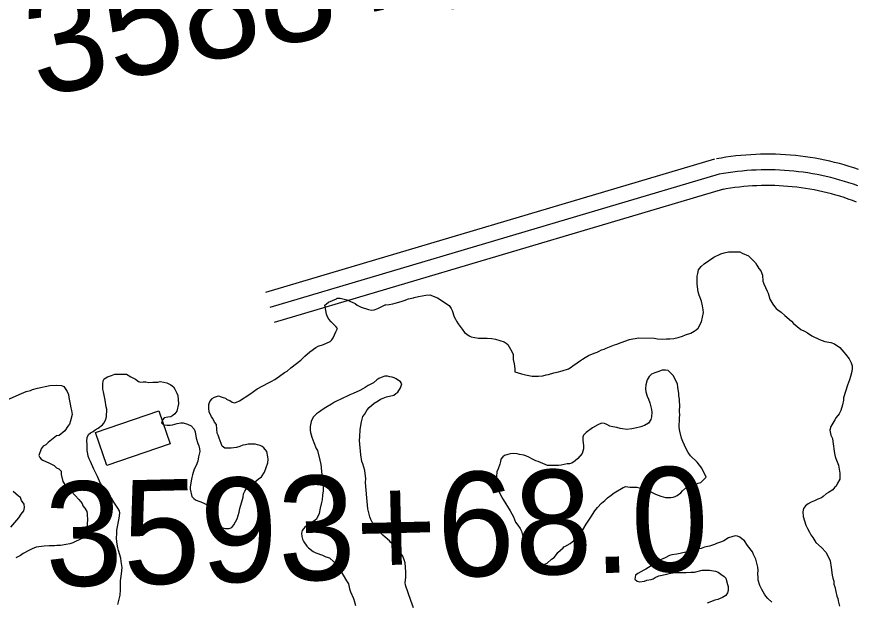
# Model space of a CAD drawing. Extents: x 3313442 to 3351311, y 721974 to 747360.
# Drawn here: x 3320572 to 3321375, y 728226 to 728787 of the extents above; entities that cross this region are included whole.
import ezdxf

# ---------------------------------------------------------------- set-up
doc = ezdxf.new("R2010")
doc.units = 0
for name, color, linetype in [('V-BLDG-OTLN', 7, 'Continuous'), ('V-ROAD-CNTR', 7, 'Continuous'), ('V-SITE-VEGE', 7, 'Continuous'), ('V-SURV-IDEN', 7, 'Continuous')]:
    doc.layers.add(name, color=color, linetype=linetype)

msp = doc.modelspace()

# ---------------------------------------------------------------- linework, layer by layer
at = {"layer": 'V-BLDG-OTLN'}
msp.add_lwpolyline([(3320707.76, 728409.52), (3320718.56, 728377.94), (3320658.04, 728357.25), (3320647.25, 728388.82)], close=True, dxfattribs=at)
at = {"layer": 'V-ROAD-CNTR'}
for points in [[(3321377.97, 728640.91), (3321373.45, 728642.42), (3321368.9, 728643.85), (3321364.32, 728645.2), (3321359.73, 728646.47), (3321355.11, 728647.66), (3321350.47, 728648.77), (3321345.82, 728649.79), (3321341.14, 728650.73), (3321336.45, 728651.59), (3321331.75, 728652.36), (3321327.03, 728653.05), (3321322.3, 728653.65), (3321317.56, 728654.18), (3321312.81, 728654.61), (3321308.06, 728654.96), (3321303.3, 728655.23), (3321298.53, 728655.42), (3321293.77, 728655.51), (3321289, 728655.53), (3321284.23, 728655.46), (3321279.47, 728655.3), (3321274.7, 728655.06), (3321269.95, 728654.74), (3321265.2, 728654.33), (3321260.46, 728653.83), (3321255.72, 728653.26), (3321251, 728652.59), (3321246.29, 728651.85), (3321241.79, 728651.06)], [(3321240.13, 728650.66), (3320809.87, 728522.97)], [(3321244.4, 728636.28), (3320814.14, 728508.59)], [(3321377.32, 728625.22), (3321373.08, 728626.73), (3321368.81, 728628.15), (3321364.52, 728629.51), (3321360.2, 728630.78), (3321355.86, 728631.98), (3321351.5, 728633.1), (3321347.13, 728634.14), (3321342.73, 728635.11), (3321338.32, 728636), (3321333.89, 728636.81), (3321329.45, 728637.54), (3321324.99, 728638.19), (3321320.53, 728638.76), (3321316.05, 728639.25), (3321311.57, 728639.66), (3321307.08, 728640), (3321302.59, 728640.25), (3321298.09, 728640.42), (3321293.59, 728640.51), (3321289.09, 728640.53), (3321284.59, 728640.46), (3321280.09, 728640.31), (3321275.59, 728640.09), (3321271.1, 728639.78), (3321266.62, 728639.39), (3321262.14, 728638.93), (3321257.67, 728638.38), (3321253.21, 728637.76), (3321248.77, 728637.05), (3321244.4, 728636.28)], [(3321248.67, 728621.9), (3320818.41, 728494.21)], [(3321376.15, 728609.64), (3321372.19, 728611.13), (3321368.2, 728612.54), (3321364.18, 728613.89), (3321360.14, 728615.16), (3321356.08, 728616.36), (3321352, 728617.49), (3321347.9, 728618.54), (3321343.78, 728619.52), (3321339.64, 728620.43), (3321335.49, 728621.26), (3321331.32, 728622.03), (3321327.15, 728622.71), (3321322.95, 728623.32), (3321318.75, 728623.86), (3321314.55, 728624.33), (3321310.33, 728624.71), (3321306.11, 728625.03), (3321301.88, 728625.26), (3321297.65, 728625.43), (3321293.41, 728625.51), (3321289.18, 728625.53), (3321284.94, 728625.47), (3321280.71, 728625.33), (3321276.48, 728625.11), (3321272.26, 728624.83), (3321268.04, 728624.46), (3321263.83, 728624.02), (3321259.62, 728623.51), (3321255.43, 728622.92), (3321251.25, 728622.26), (3321247.01, 728621.51)]]:
    msp.add_lwpolyline(points, dxfattribs=at)
at = {"layer": 'V-SITE-VEGE'}
for points in [[(3320952.41, 728518.35), (3320956.69, 728519.3), (3320963.6, 728520.55), (3320967.55, 728520.84), (3320974.75, 728517.81), (3320985.85, 728510.47), (3320987.8, 728507.83), (3320988.77, 728505.85), (3320990.68, 728499.58), (3320991.98, 728497.6), (3320992.94, 728495.62), (3320994.56, 728492.97), (3320998.46, 728488.01), (3321000.73, 728484.7), (3321004.97, 728481.37), (3321006.94, 728480.7), (3321014.15, 728479.32), (3321022.37, 728479.23), (3321026.64, 728478.87), (3321030.25, 728478.18), (3321038.44, 728475.8), (3321040.4, 728474.47), (3321042.03, 728473.14), (3321044.62, 728468.84), (3321047.2, 728463.89), (3321047.15, 728458.96), (3321048.1, 728454.67), (3321048.71, 728449.74), (3321048.69, 728447.11), (3321055.24, 728445.08), (3321059.17, 728444.05), (3321065.41, 728443.01), (3321071.32, 728442.95), (3321075.6, 728443.24), (3321078.89, 728444.2), (3321081.2, 728444.5), (3321086.14, 728446.1), (3321089.44, 728446.72), (3321094.05, 728447.99), (3321100.31, 728449.91), (3321102.63, 728451.53), (3321104.28, 728452.83), (3321108.58, 728455.75), (3321111.56, 728458.02), (3321113.55, 728459.31), (3321116.19, 728460.6), (3321119.49, 728462.54), (3321124.77, 728464.8), (3321127.74, 728465.75), (3321129.72, 728466.72), (3321131.7, 728468.02), (3321134.34, 728468.65), (3321136.32, 728469.62), (3321144.24, 728472.83), (3321146.54, 728473.46), (3321150.5, 728475.07), (3321158.75, 728477.95), (3321161.71, 728478.58), (3321164.02, 728478.89), (3321167.31, 728479.51), (3321182.09, 728479.37), (3321185.38, 728478.68), (3321190.3, 728478.31), (3321193.92, 728478.6), (3321197.21, 728478.57), (3321201.15, 728478.86), (3321205.1, 728479.81), (3321209.39, 728481.08), (3321212.36, 728482.37), (3321217.3, 728483.97), (3321220.61, 728485.91), (3321222.59, 728487.21), (3321224.25, 728488.83), (3321227.6, 728495.05), (3321229.65, 728503.9), (3321229.02, 728506.54), (3321228.4, 728510.16), (3321227.45, 728514.77), (3321225.21, 728520.38), (3321224.25, 728523.67), (3321223.33, 728530.91), (3321223.41, 728538.8), (3321224.09, 728541.09), (3321224.78, 728544.7), (3321227.11, 728547.96), (3321230.09, 728550.57), (3321239.35, 728556.72), (3321245.96, 728559.95), (3321249.25, 728560.9), (3321253.54, 728561.84), (3321257.15, 728562.14), (3321264.38, 728562.07), (3321266.67, 728560.74), (3321272.56, 728558.05), (3321275.17, 728555.73), (3321279.4, 728551.42), (3321280.69, 728549.1), (3321282.64, 728546.12), (3321284.26, 728543.81), (3321285.86, 728539.52), (3321286.46, 728533.93)], [(3321286.46, 728533.93), (3321287.43, 728531.29), (3321290.32, 728524.36), (3321291.29, 728522.38), (3321292.88, 728516.78), (3321295.79, 728511.82), (3321297.41, 728509.5), (3321299.04, 728507.85), (3321300.67, 728506.52), (3321303.93, 728504.19), (3321307.51, 728500.86), (3321313.71, 728495.55), (3321315.66, 728493.23), (3321322.83, 728487.58), (3321326.11, 728485.9), (3321329.05, 728484.23), (3321333.29, 728481.56), (3321340.49, 728477.88), (3321345.73, 728476.18), (3321351.31, 728475.15), (3321354.91, 728473.8), (3321360.14, 728470.46), (3321364.04, 728465.82), (3321365.34, 728463.84), (3321368.91, 728459.53), (3321370.84, 728455.57)], [(3320799.56, 728341.33), (3320801.21, 728342.63), (3320802.87, 728344.26), (3320806.18, 728346.53), (3320809.17, 728350.77), (3320812.22, 728359.95), (3320812.58, 728362.9), (3320812.27, 728365.54), (3320811.34, 728370.8), (3320808.41, 728374.12), (3320806.78, 728375.45), (3320804.82, 728376.45), (3320802.19, 728377.13), (3320800.23, 728377.81), (3320797.27, 728377.84), (3320793.33, 728377.88), (3320790.7, 728377.24), (3320788.39, 728376.61), (3320785.42, 728375.65), (3320782.12, 728374.69), (3320779.82, 728374.06), (3320777.19, 728373.76), (3320770.94, 728373.81), (3320768.66, 728375.81), (3320765.77, 728383.4), (3320764.81, 728386.36), (3320763.85, 728388.34), (3320763.55, 728391.96), (3320762.94, 728396.57), (3320761.32, 728398.88), (3320759.71, 728402.18), (3320758.41, 728403.84), (3320756.15, 728408.79), (3320755.85, 728412.08), (3320755.89, 728415.69), (3320756.57, 728418.65), (3320758.57, 728420.93), (3320758.9, 728421.58), (3320761.21, 728422.87), (3320764.84, 728424.15), (3320767.46, 728423.14), (3320769.43, 728422.47), (3320771.72, 728421.79), (3320772.7, 728420.79), (3320774.01, 728420.12), (3320775.97, 728419.45), (3320777.93, 728418.12), (3320780.23, 728417.44), (3320782.2, 728418.07), (3320785.17, 728419.36), (3320795.09, 728425.51), (3320802.04, 728430.71), (3320812.94, 728436.52), (3320815.58, 728437.81), (3320818.89, 728439.75), (3320823.52, 728442.99), (3320828.15, 728446.23), (3320830.79, 728447.52), (3320834.11, 728450.78), (3320843.71, 728458.25), (3320847.69, 728462.15), (3320852.33, 728466.05), (3320858.29, 728470.27), (3320860.6, 728471.56), (3320865.54, 728473.16), (3320871.82, 728476.06), (3320873.47, 728477.69), (3320874.81, 728479.65), (3320877.49, 728485.2), (3320878.83, 728488.48), (3320877.21, 728490.47), (3320872.98, 728494.78), (3320870.7, 728497.43), (3320869.09, 728500.4), (3320868.45, 728502.38), (3320866.89, 728510.94), (3320868.54, 728512.24), (3320870.2, 728513.87), (3320878.12, 728517.08), (3320878.45, 728517.73), (3320881.41, 728517.71), (3320887.97, 728516), (3320892.88, 728513.65), (3320895.83, 728512.64), (3320897.78, 728510.98), (3320901.71, 728508.97), (3320908.58, 728506.6), (3320911.54, 728506.25), (3320914.17, 728506.55), (3320917.47, 728507.83), (3320924.73, 728511.05), (3320925.39, 728511.05), (3320928.35, 728511.68), (3320931.97, 728512.3), (3320934.28, 728512.94), (3320937.58, 728513.89), (3320940.87, 728514.84), (3320942.85, 728515.48), (3320946.81, 728517.09), (3320951.75, 728518.03), (3320952.41, 728518.35)], [(3321370.84, 728455.57), (3321371.81, 728452.93), (3321371.78, 728450.3), (3321371.42, 728447.35), (3321370.39, 728442.43), (3321369.38, 728439.48), (3321367.36, 728434.24), (3321363.63, 728422.11), (3321363.6, 728419.82), (3321362.58, 728415.55), (3321360.88, 728409.98), (3321359.54, 728406.71), (3321356.54, 728403.12), (3321355.21, 728401.16), (3321351.54, 728394.62), (3321350.51, 728391.02), (3321351.46, 728386.41), (3321353.07, 728383.11), (3321353.37, 728380.15), (3321354.91, 728368.63), (3321355.54, 728365.99), (3321356.18, 728364.02), (3321358.75, 728357.75), (3321359.99, 728349.85), (3321359.94, 728344.26), (3321357.93, 728340.34), (3321356.58, 728337.39), (3321354.93, 728336.09), (3321353.26, 728334.13), (3321349.3, 728331.54), (3321346.98, 728330.25), (3321344, 728327.65), (3321342.35, 728326.35), (3321339.05, 728325.07), (3321335.75, 728323.46), (3321332.45, 728322.17), (3321329.8, 728320.55), (3321327.15, 728318.61), (3321325.16, 728315.99), (3321324.47, 728313.04), (3321325.09, 728308.44), (3321327.64, 728300.2), (3321329.25, 728296.9), (3321330.86, 728293.27), (3321332.15, 728290.95), (3321334.1, 728288.3), (3321337.01, 728283.68), (3321342.55, 728278.7), (3321346.78, 728274.38), (3321348.4, 728271.41), (3321350.65, 728265.8), (3321351.9, 728259.54), (3321352.82, 728252.31), (3321353.45, 728249.34), (3321354.41, 728246.37), (3321354.38, 728243.75), (3321355.35, 728241.11), (3321357.23, 728232.22), (3321358.2, 728229.91), (3321358.5, 728227.6), (3321359.77, 728222.66)], [(3320640.59, 728386.88), (3320642.25, 728388.51), (3320644.89, 728389.79), (3320646.88, 728391.42), (3320649.85, 728393.03), (3320653.82, 728396.28), (3320655.15, 728397.91), (3320656.83, 728400.85), (3320657.84, 728403.8), (3320657.91, 728411.36), (3320657.27, 728413.34), (3320656.35, 728419.92), (3320654.78, 728427.82), (3320654.15, 728430.46), (3320654.19, 728435.06), (3320654.55, 728438.34), (3320655.55, 728440.31), (3320658.53, 728442.25), (3320662.49, 728443.53), (3320665.79, 728444.81), (3320676.96, 728444.71), (3320680.88, 728442.36), (3320685.46, 728440.02), (3320688.39, 728437.69), (3320690.36, 728437.02), (3320692.99, 728437.32), (3320695.29, 728437.3), (3320698.25, 728436.94), (3320702.19, 728437.23), (3320706.79, 728437.19), (3320709.1, 728437.83), (3320712.71, 728437.14), (3320715.66, 728436.45), (3320719.26, 728434.45), (3320721.87, 728432.77), (3320723.16, 728430.46), (3320725.1, 728426.5), (3320726.06, 728424.19), (3320726.65, 728416.3), (3320724.94, 728409.42), (3320723.27, 728406.8), (3320721.28, 728405.18), (3320719.3, 728403.88), (3320716.34, 728403.58), (3320713.04, 728402.95), (3320711.71, 728401.32), (3320710.37, 728398.05), (3320712.33, 728396.39), (3320715.94, 728396.03), (3320718.56, 728396), (3320720.87, 728396.31), (3320725.48, 728397.58), (3320728.77, 728398.2), (3320731.08, 728398.18), (3320735.33, 728396.83), (3320738.93, 728395.15), (3320741.54, 728392.17), (3320742.5, 728389.53), (3320743.75, 728383.6), (3320745.35, 728378.33), (3320746.31, 728376.02), (3320746.94, 728373.38), (3320747.25, 728370.75), (3320745.89, 728365.51), (3320745.19, 728361.57), (3320743.51, 728357.31), (3320741.83, 728353.71), (3320740.14, 728348.47), (3320739.45, 728345.85), (3320738.77, 728342.57), (3320738.42, 728340.27), (3320737.73, 728336.99), (3320737.71, 728334.69), (3320739.61, 728327.44), (3320741.24, 728325.78), (3320742.87, 728324.45), (3320745.16, 728323.45), (3320748.11, 728322.43), (3320751.71, 728320.76), (3320754.32, 728319.41), (3320755.95, 728318.08), (3320758.24, 728316.75), (3320762.78, 728310.13), (3320763.71, 728304.54), (3320764.01, 728301.25), (3320764.33, 728299.6), (3320765.3, 728298.93), (3320769.23, 728297.58), (3320771.53, 728296.9), (3320775.14, 728296.87), (3320777.78, 728297.83), (3320779.78, 728300.44), (3320782.79, 728306.33), (3320784.82, 728312.55), (3320785.51, 728316.16), (3320788.57, 728326.98), (3320788.94, 728330.26), (3320790.27, 728332.55), (3320791.94, 728335.16), (3320795.26, 728338.75), (3320799.56, 728341.33)], [(3320907.51, 728322.9), (3320906, 728337.05), (3320905.71, 728341.32), (3320906.07, 728344.6), (3320905.16, 728352.5), (3320903.25, 728358.76), (3320902.28, 728361.07), (3320901.36, 728367.65), (3320900.17, 728381.14), (3320900.2, 728384.75), (3320900.6, 728391.65), (3320901.98, 728399.2), (3320903.34, 728404.11), (3320904.68, 728406.07), (3320907.35, 728410.65), (3320909.34, 728412.93), (3320913.98, 728417.16), (3320917.95, 728419.09), (3320920.26, 728420.72), (3320922.57, 728421.68), (3320925.87, 728422.96), (3320932.79, 728424.54), (3320934.78, 728426.17), (3320936.76, 728427.46), (3320939.43, 728431.71), (3320940.45, 728435.64), (3320939.15, 728437.3), (3320935.24, 728440.29), (3320933.27, 728441.3), (3320931.31, 728441.97), (3320929.01, 728442.32), (3320926.72, 728443), (3320924.42, 728443.03), (3320920.79, 728441.74), (3320918.48, 728440.78), (3320916.5, 728439.48), (3320913.51, 728436.56), (3320908.23, 728433.97), (3320905.58, 728432.03), (3320903.27, 728430.73), (3320900.29, 728429.12), (3320894.02, 728426.22), (3320890.72, 728424.94)], [(3321232.11, 728346.12), (3321227.91, 728354.71), (3321223.37, 728360.34), (3321217.18, 728366.64), (3321214.91, 728369.62), (3321212.33, 728374.57), (3321211.36, 728376.88), (3321209.75, 728380.19), (3321208.47, 728383.48), (3321206.89, 728390.07), (3321206.26, 728393.69), (3321206.35, 728402.57), (3321206.71, 728406.18), (3321206.41, 728408.81), (3321206.8, 728415.38), (3321206.5, 728418.34), (3321206.52, 728420.97), (3321205.89, 728423.93), (3321205.91, 728426.23), (3321204.99, 728432.49), (3321204.69, 728435.45), (3321202.75, 728439.08), (3321200.81, 728443.04), (3321195.6, 728448.35), (3321192.98, 728448.71), (3321190.02, 728448.73), (3321185.73, 728447.13), (3321182.77, 728446.17), (3321179.8, 728444.88), (3321177.47, 728442.61), (3321175.47, 728439.34), (3321174.11, 728434.42), (3321174.08, 728430.81), (3321174.38, 728427.85), (3321175.65, 728423.56), (3321176.94, 728420.92), (3321178.22, 728417.29), (3321179.81, 728411.04), (3321180.11, 728408.4), (3321179.74, 728403.8), (3321179.06, 728401.51), (3321176.73, 728397.92), (3321173.09, 728395.65), (3321169.46, 728394.37), (3321164.19, 728393.11), (3321160.9, 728392.48), (3321155.96, 728391.87), (3321152.03, 728392.56), (3321149.72, 728392.58), (3321146.45, 728393.6), (3321142.51, 728394.3), (3321139.89, 728394.98), (3321136.94, 728396.65), (3321134.66, 728397.66), (3321131.7, 728397.69), (3321128.4, 728396.4), (3321123.11, 728393.49), (3321117.15, 728388.95), (3321114.5, 728386.34), (3321113.82, 728384.38), (3321113.79, 728381.09)], [(3320561.83, 728419.88), (3320574.04, 728425.17), (3320580.83, 728428.26), (3320584.89, 728429.12), (3320586.7, 728430.01), (3320591.67, 728431.31), (3320603.4, 728433.9), (3320609.71, 728434.29), (3320614.66, 728433.8), (3320616.91, 728432.88), (3320620.02, 728428.34), (3320621.34, 728425.17), (3320621.76, 728422.47), (3320623.06, 728416.15), (3320623.47, 728412.54), (3320624.35, 728409.83), (3320624.76, 728406.22), (3320623.35, 728399.93), (3320622.42, 728396.79), (3320620.6, 728395), (3320617.86, 728390.52), (3320612.41, 728386.07), (3320609.7, 728385.65), (3320601.99, 728379.41), (3320599.71, 728377.18), (3320597, 728375.85), (3320595.17, 728373.17), (3320592.86, 728366.88), (3320593.75, 728365.08), (3320595.08, 728363.26), (3320596.87, 728362.34), (3320603.15, 728359.58), (3320607.64, 728357.29), (3320609.87, 728355.01)], [(3320890.72, 728424.94), (3320881.48, 728420.43), (3320878.51, 728419.14), (3320876.2, 728417.84), (3320873.22, 728415.9), (3320867.93, 728412.99), (3320865.29, 728411.38), (3320860.66, 728408.13), (3320859, 728406.83), (3320855.68, 728403.58), (3320853.67, 728399.32), (3320852.64, 728394.73), (3320852.94, 728391.12), (3320853.25, 728388.81), (3320854.52, 728384.53), (3320856.44, 728379.25), (3320858.69, 728373.64), (3320859.66, 728371.66), (3320862.2, 728362.44), (3320863.14, 728358.15), (3320863.45, 728355.52), (3320863.73, 728351.24), (3320864.35, 728346.64), (3320865.25, 728337.1), (3320865.21, 728333.16), (3320864.51, 728328.89), (3320864.14, 728324.29), (3320863.79, 728322), (3320862.42, 728316.42), (3320861.39, 728311.17), (3320858.71, 728305.94), (3320856.39, 728303.99), (3320850.77, 728300.43), (3320847.79, 728298.16), (3320845.13, 728294.9), (3320844.45, 728292.6), (3320844.75, 728289.31), (3320845.38, 728286.67), (3320846.67, 728284.03), (3320849.59, 728280.06), (3320851.21, 728278.4), (3320855.78, 728274.74), (3320858.07, 728273.74), (3320864.62, 728271.38), (3320867.89, 728269.7), (3320871.17, 728268.68), (3320875.41, 728265.03), (3320878.01, 728262.38), (3320879.96, 728260.05), (3320884.49, 728252.13), (3320887.73, 728246.84), (3320889.34, 728243.86), (3320890.61, 728239.25), (3320891.57, 728236.28), (3320894.14, 728230.01), (3320895.09, 728226.72), (3320896.05, 728223.1)], [(3320668.63, 728224.26), (3320670.69, 728233.11), (3320671.06, 728238.04), (3320671.15, 728246.91), (3320672.19, 728253.47), (3320672.58, 728259.71), (3320671.65, 728265.31), (3320671.35, 728268.6), (3320669.12, 728275.85), (3320668.49, 728278.49), (3320667.55, 728283.75), (3320667.26, 728288.03), (3320667.63, 728291.97), (3320667.66, 728295.26), (3320669.74, 728306.74), (3320670.44, 728311.66), (3320670.14, 728313.97), (3320668.52, 728316.28), (3320664.63, 728322.23), (3320662.36, 728325.87), (3320660.42, 728329.5), (3320651.98, 728340.1), (3320649.08, 728346.7), (3320645.53, 728353.64), (3320642.32, 728361.22), (3320641.02, 728363.54), (3320640.06, 728366.18), (3320639.76, 728368.48), (3320639.13, 728371.77), (3320639.19, 728377.69), (3320638.89, 728380.65), (3320639.25, 728384.26), (3320640.59, 728386.88)], [(3321113.79, 728381.09), (3321114.41, 728376.48), (3321114.71, 728373.2), (3321113.35, 728368.94), (3321109.03, 728364.05), (3321106.71, 728361.77), (3321103.4, 728359.5), (3321101.09, 728358.86), (3321098.79, 728358.89), (3321093.2, 728357.62), (3321090.56, 728357.32), (3321080.05, 728357.42), (3321077.75, 728358.1), (3321071.21, 728361.12), (3321068.91, 728361.8), (3321064.99, 728363.81), (3321062.7, 728364.81), (3321059.43, 728366.49), (3321057.46, 728367.17), (3321053.2, 728367.86), (3321050.9, 728368.54), (3321047.62, 728368.9), (3321044.66, 728368.6), (3321042.02, 728367.97), (3321039.06, 728367.01), (3321037.4, 728365.71), (3321035.41, 728363.43), (3321035.06, 728361.13), (3321034.37, 728358.51), (3321032.69, 728354.25), (3321031.68, 728351.31), (3321031.3, 728346.7), (3321031.27, 728342.44), (3321031.89, 728338.48), (3321033.15, 728333.54), (3321035.08, 728329.25), (3321037.67, 728324.63), (3321044.47, 728313.72), (3321047.37, 728308.1), (3321049.3, 728303.15), (3321051.57, 728300.17), (3321053.84, 728296.87), (3321055.13, 728294.22), (3321056.08, 728290.6), (3321057.38, 728288.62), (3321058.34, 728285.65), (3321059.3, 728283.34), (3321059.94, 728281.36), (3321064.16, 728276.06), (3321065.78, 728273.75), (3321067.41, 728271.76), (3321070, 728268.12), (3321071.93, 728263.5), (3321074.22, 728262.49), (3321076.52, 728262.47), (3321079.82, 728263.76), (3321083.8, 728267.66), (3321086.45, 728269.28), (3321088.77, 728271.89), (3321090.1, 728273.85), (3321095.08, 728278.4), (3321095.74, 728279.38), (3321096.73, 728279.7), (3321101.69, 728282.61), (3321105.33, 728285.54), (3321107.33, 728287.82), (3321109.65, 728290.09), (3321111.31, 728292.05), (3321113.97, 728295.64), (3321116.98, 728301.2), (3321121.65, 728307.73), (3321125.32, 728313.94), (3321127.98, 728317.2), (3321131.96, 728321.1), (3321134.94, 728323.71), (3321137.6, 728326.31), (3321140.91, 728328.91), (3321143.89, 728331.18), (3321152.48, 728336.36), (3321155.12, 728337.32), (3321159.06, 728336.63), (3321165.63, 728336.56), (3321170.22, 728335.21), (3321172.51, 728334.85), (3321175.13, 728333.85), (3321179.71, 728331.83), (3321183.64, 728329.82), (3321188.55, 728327.8), (3321193.14, 728326.77), (3321198.07, 728326.73), (3321200.38, 728327.03), (3321202.35, 728327.67), (3321204.34, 728328.64), (3321207.64, 728331.24), (3321209.3, 728332.86), (3321212.29, 728335.47), (3321215.59, 728337.08), (3321218.89, 728338.03), (3321224.49, 728340.28), (3321226.8, 728340.92), (3321232.11, 728346.12)], [(3320609.87, 728355.01), (3320612.11, 728354.09), (3320614.34, 728351.82), (3320614.31, 728348.67), (3320616.05, 728341.89), (3320618.71, 728337.36), (3320620.94, 728335.09), (3320624.07, 728332.36), (3320631.2, 728324.63), (3320634.32, 728321), (3320635.2, 728318.74), (3320636.98, 728316.47), (3320638.75, 728313.3), (3320639.18, 728311.04), (3320639.57, 728304.73), (3320639.1, 728302.48), (3320639.07, 728299.78), (3320638.59, 728296.63), (3320636.74, 728291.24), (3320635.82, 728289.45), (3320634, 728287.22), (3320625.4, 728283.24), (3320622.69, 728282.37), (3320619.08, 728281.5), (3320613.67, 728280.65), (3320610.06, 728280.69), (3320607.81, 728280.26), (3320602.85, 728280.31), (3320597.89, 728279.9), (3320590.23, 728279.07), (3320586.61, 728277.3), (3320583.44, 728275.98), (3320578.01, 728272.88), (3320575.29, 728271.1), (3320570.76, 728268.9)], [(3320566.09, 728298.22), (3320573.83, 728307.15), (3320576.11, 728310.74), (3320578.4, 728313.87), (3320579.33, 728317.01), (3320578.91, 728320.17), (3320576.24, 728323.8), (3320575.36, 728326.51), (3320573.57, 728327.88), (3320568.21, 728332.43)], [(3320951.9, 728220.93), (3320949.33, 728227.85), (3320944.21, 728242.69), (3320943.91, 728245.32), (3320944.29, 728249.92), (3320944.34, 728255.51), (3320943.76, 728264.06), (3320942.8, 728267.02), (3320941.52, 728270.32), (3320936.98, 728276.94), (3320932.75, 728281.25), (3320930.14, 728283.57), (3320928.84, 728285.23), (3320924.6, 728288.56), (3320922.32, 728290.55), (3320917.11, 728295.86), (3320912.9, 728301.81), (3320910.96, 728305.45), (3320910, 728308.09), (3320908.1, 728315.66), (3320907.51, 728322.9)], [(3321295.06, 728226.23), (3321291.15, 728229.88), (3321289.2, 728232.2), (3321287.91, 728234.18), (3321285.32, 728238.48), (3321283.38, 728242.44), (3321281.79, 728247.39), (3321281.81, 728250.02), (3321281.52, 728253.64), (3321281.88, 728256.92), (3321281.58, 728259.88), (3321279.68, 728267.46), (3321277.42, 728272.08), (3321276.46, 728274.72), (3321271.58, 728280.68), (3321268.67, 728284.98), (3321266.06, 728286.97), (3321264.43, 728288.63), (3321262.14, 728289.64), (3321259.84, 728289.99), (3321253.58, 728288.08), (3321248.95, 728285.16), (3321246.64, 728284.2), (3321242.02, 728282.6), (3321240.04, 728281.63), (3321235.1, 728280.04), (3321230.49, 728279.09), (3321227.19, 728277.81), (3321223.57, 728277.19), (3321221.59, 728276.55), (3321218.63, 728275.92), (3321216.32, 728275.61), (3321213.69, 728274.65), (3321207.1, 728273.07), (3321203.8, 728272.45), (3321199.2, 728271.83), (3321196.89, 728271.2), (3321192.92, 728268.93), (3321186.66, 728266.36), (3321183.68, 728264.75), (3321181.03, 728262.47), (3321179.38, 728261.17), (3321174.42, 728257.93), (3321172.43, 728256.97), (3321166.49, 728253.73), (3321164.5, 728252.11), (3321163.81, 728248.5), (3321166.09, 728246.51), (3321168.06, 728245.83), (3321173, 728246.44), (3321175.3, 728247.41), (3321179.25, 728248.03), (3321181.23, 728248.67), (3321183.21, 728249.96), (3321186.85, 728251.57), (3321194.42, 728253.14), (3321196.73, 728253.78), (3321200.02, 728254.41), (3321203.96, 728254.7), (3321210.21, 728254.64), (3321212.84, 728254.94), (3321217.45, 728255.22), (3321220.73, 728255.2), (3321228.31, 728257.09), (3321235.21, 728257.03), (3321241.11, 728255.99), (3321243.41, 728254.98), (3321246.02, 728253.31), (3321249.28, 728250.98), (3321250.91, 728249.32), (3321252.5, 728243.39), (3321253.14, 728241.41), (3321253.1, 728237.47), (3321252.42, 728235.18), (3321250.76, 728232.89), (3321247.78, 728230.95), (3321243.16, 728229.02), (3321240.2, 728228.39), (3321232.94, 728225.5)]]:
    msp.add_lwpolyline(points, dxfattribs=at)

# ---------------------------------------------------------------- texts
at = {"layer": 'V-SURV-IDEN'}
for s, rotation, p in [('3588+05.6', 12.145, (3320592.64, 728709.73)), ('3593+68.0', 1.40167, (3320599.79, 728241.17))]:
    msp.add_text(s, height=100, rotation=rotation, dxfattribs=at).set_placement(p)

doc.saveas('drawing.dxf')
